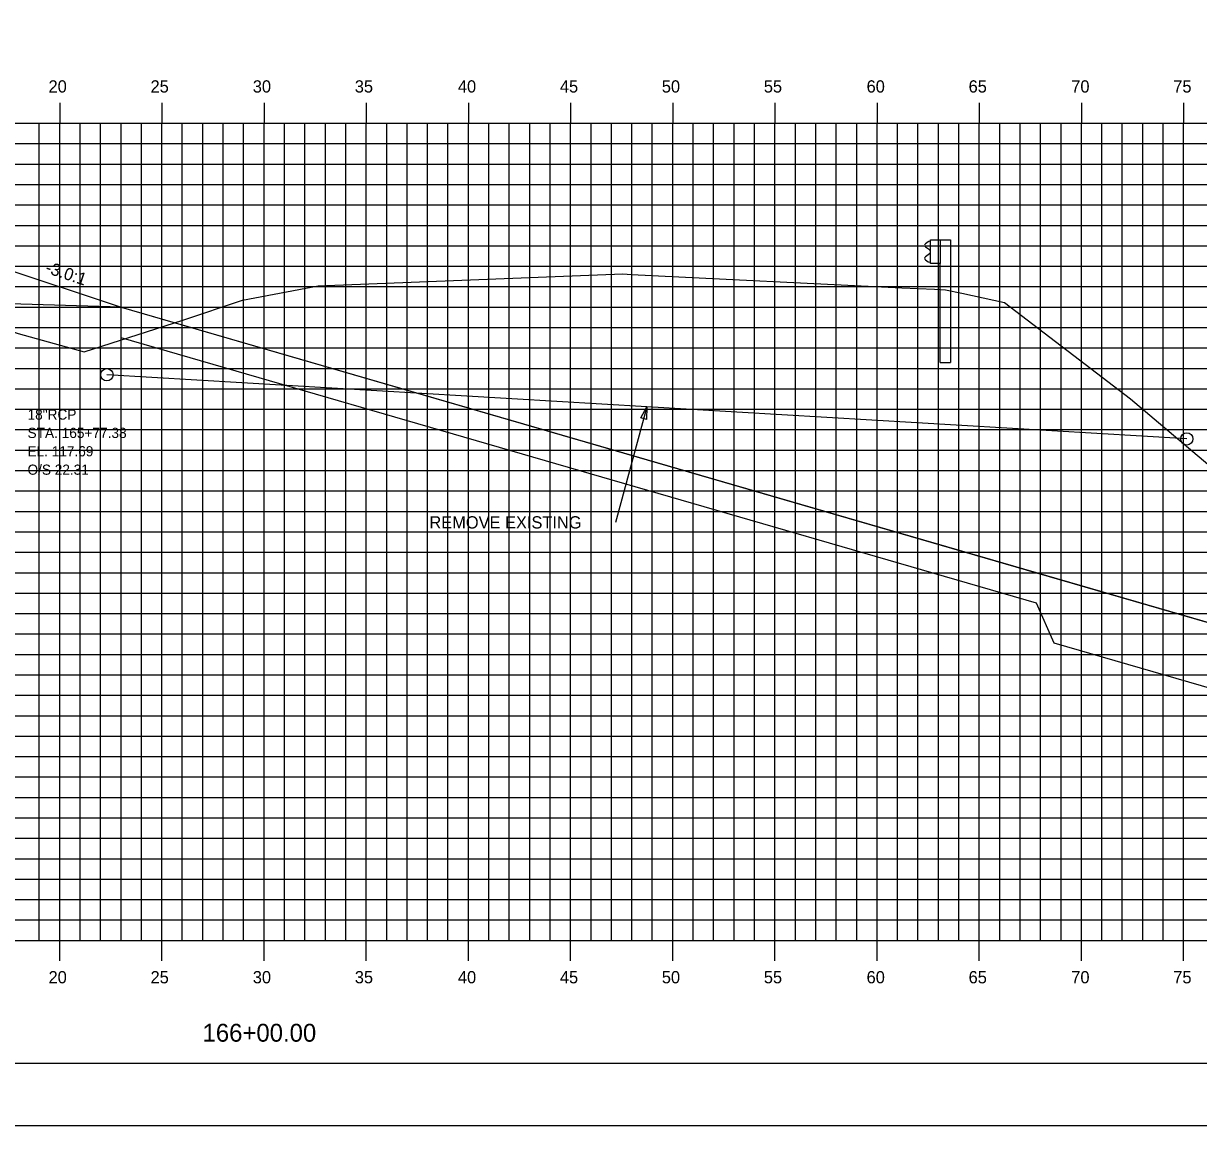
# Model space of a CAD drawing. Extents: x 850598 to 870284, y 366541 to 366651.
# Drawn here: x 854882.5 to 854940, y 366541.2 to 366595.1 of the extents above; entities that cross this region are included whole.
import ezdxf

# ---------------------------------------------------------------- set-up
doc = ezdxf.new("R2010")
doc.units = 0
for name, color, linetype in [('ANNOTATION', 7, 'Continuous'), ('BORDER', 7, 'Continuous'), ('D_Drainage_RipRap', 7, 'Continuous'), ('D_Roadway_Centerline', 7, 'Continuous'), ('D_Roadway_SlopeLines', 7, 'Continuous'), ('D_Roadway_SubGrade', 7, 'Continuous'), ('D_Text_Monospaced', 7, 'Continuous'), ('H_V ANNOTATION', 7, 'Continuous'), ('MAJOR', 7, 'Continuous'), ('MINOR', 7, 'Continuous'), ('PLOT BOUNDARY', 7, 'Continuous'), ('S_Drainage_Culvert_Top', 7, 'Continuous'), ('S_Drainage_Invert', 7, 'Continuous'), ('S_Guardrail_Beam', 7, 'Continuous'), ('S_Roadway_Centerline', 7, 'Continuous')]:
    doc.layers.add(name, color=color, linetype=linetype)

msp = doc.modelspace()

# ---------------------------------------------------------------- linework, layer by layer
at = {"layer": 'BORDER'}
msp.add_line((854819.271, 366544.225), (854979.271, 366544.225), dxfattribs=at)
at = {"layer": 'D_Drainage_RipRap'}
msp.add_lwpolyline([(854932.067, 366568.225), (854942.893, 366565.086), (854952.755, 366562.225), (854949.755, 366559.225), (854946.755, 366559.225), (854943.755, 366561.636), (854932.929, 366564.775), (854932.067, 366566.725), (854887.271, 366579.717), (854887.271, 366581.217)], close=True, dxfattribs=at)
at = {"layer": 'D_Roadway_Centerline'}
msp.add_lwpolyline([(854837.334, 366579.358), (854839.271, 366580.004), (854843.073, 366581.271), (854849.271, 366583.337), (854853.271, 366583.577), (854864.271, 366583.907), (854875.271, 366583.577), (854879.271, 366583.337), (854881.271, 366583.217), (854887.271, 366581.217), (854932.067, 366568.225), (854942.893, 366565.086), (854952.755, 366562.225), (854956.755, 366562.225)], dxfattribs=at)
at = {"layer": 'D_Roadway_SlopeLines'}
msp.add_lwpolyline([(854887.271, 366581.217), (854952.755, 366562.225), (854952.755, 366562.225)], dxfattribs=at)
at = {"layer": 'D_Roadway_SubGrade'}
msp.add_lwpolyline([(854875.271, 366583.077), (854876.271, 366583.017), (854876.271, 366583.267), (854881.271, 366582.967), (854881.271, 366583.217), (854887.271, 366581.217), (854875.271, 366581.577)], close=True, dxfattribs=at)
at = {"layer": 'H_V ANNOTATION'}
msp.add_line((854913.004, 366576.344), (854911.472, 366570.688), dxfattribs=at)
msp.add_lwpolyline([(854912.702, 366575.804), (854913.004, 366576.344), (854912.992, 366575.726)], close=True, dxfattribs=at)
at = {"layer": 'MAJOR'}
for p, q in [((854884.271, 366591.227), (854884.271, 366590.225)), ((854884.271, 366591.227), (854884.271, 366590.225)), ((854889.271, 366591.227), (854889.271, 366590.225)), ((854889.271, 366591.227), (854889.271, 366590.225)), ((854894.271, 366591.227), (854894.271, 366590.225)), ((854894.271, 366591.227), (854894.271, 366590.225)), ((854899.271, 366591.227), (854899.271, 366590.225)), ((854899.271, 366591.227), (854899.271, 366590.225)), ((854904.271, 366591.227), (854904.271, 366590.225)), ((854904.271, 366591.227), (854904.271, 366590.225)), ((854909.271, 366591.227), (854909.271, 366590.225)), ((854909.271, 366591.227), (854909.271, 366590.225)), ((854914.271, 366591.227), (854914.271, 366590.225)), ((854914.271, 366591.227), (854914.271, 366590.225)), ((854919.271, 366591.227), (854919.271, 366590.225)), ((854919.271, 366591.227), (854919.271, 366590.225)), ((854924.271, 366591.227), (854924.271, 366590.225)), ((854924.271, 366591.227), (854924.271, 366590.225)), ((854929.271, 366591.227), (854929.271, 366590.225)), ((854929.271, 366591.227), (854929.271, 366590.225)), ((854934.271, 366591.227), (854934.271, 366590.225)), ((854934.271, 366591.227), (854934.271, 366590.225)), ((854939.271, 366591.227), (854939.271, 366590.225)), ((854939.271, 366591.227), (854939.271, 366590.225)), ((854824.271, 366590.225), (854964.271, 366590.225)), ((854824.271, 366590.225), (854964.271, 366590.225)), ((854824.271, 366590.225), (854964.271, 366590.225)), ((854824.271, 366590.225), (854964.271, 366590.225)), ((854884.271, 366550.225), (854884.271, 366590.225)), ((854884.271, 366550.225), (854884.271, 366590.225)), ((854889.271, 366550.225), (854889.271, 366590.225)), ((854889.271, 366550.225), (854889.271, 366590.225)), ((854894.271, 366550.225), (854894.271, 366590.225)), ((854894.271, 366550.225), (854894.271, 366590.225)), ((854899.271, 366550.225), (854899.271, 366590.225)), ((854899.271, 366550.225), (854899.271, 366590.225)), ((854904.271, 366550.225), (854904.271, 366590.225)), ((854904.271, 366550.225), (854904.271, 366590.225)), ((854909.271, 366550.225), (854909.271, 366590.225)), ((854909.271, 366550.225), (854909.271, 366590.225)), ((854914.271, 366550.225), (854914.271, 366590.225)), ((854914.271, 366550.225), (854914.271, 366590.225)), ((854919.271, 366550.225), (854919.271, 366590.225)), ((854919.271, 366550.225), (854919.271, 366590.225)), ((854924.271, 366550.225), (854924.271, 366590.225)), ((854924.271, 366550.225), (854924.271, 366590.225)), ((854929.271, 366550.225), (854929.271, 366590.225)), ((854929.271, 366550.225), (854929.271, 366590.225)), ((854934.271, 366550.225), (854934.271, 366590.225)), ((854934.271, 366550.225), (854934.271, 366590.225)), ((854939.271, 366550.225), (854939.271, 366590.225)), ((854939.271, 366550.225), (854939.271, 366590.225)), ((854824.271, 366585.225), (854964.271, 366585.225)), ((854824.271, 366585.225), (854964.271, 366585.225)), ((854824.271, 366580.225), (854964.271, 366580.225)), ((854824.271, 366580.225), (854964.271, 366580.225)), ((854824.271, 366575.225), (854964.271, 366575.225)), ((854824.271, 366575.225), (854964.271, 366575.225)), ((854824.271, 366570.225), (854964.271, 366570.225)), ((854824.271, 366570.225), (854964.271, 366570.225)), ((854824.271, 366565.225), (854964.271, 366565.225)), ((854824.271, 366565.225), (854964.271, 366565.225)), ((854824.271, 366560.225), (854964.271, 366560.225)), ((854824.271, 366560.225), (854964.271, 366560.225)), ((854824.271, 366555.225), (854964.271, 366555.225)), ((854824.271, 366555.225), (854964.271, 366555.225)), ((854824.271, 366550.225), (854964.271, 366550.225)), ((854824.271, 366550.225), (854964.271, 366550.225)), ((854824.271, 366550.225), (854964.271, 366550.225)), ((854824.271, 366550.225), (854964.271, 366550.225)), ((854884.271, 366549.223), (854884.271, 366550.225)), ((854884.271, 366549.223), (854884.271, 366550.225)), ((854889.271, 366549.223), (854889.271, 366550.225)), ((854889.271, 366549.223), (854889.271, 366550.225)), ((854894.271, 366549.223), (854894.271, 366550.225)), ((854894.271, 366549.223), (854894.271, 366550.225)), ((854899.271, 366549.223), (854899.271, 366550.225)), ((854899.271, 366549.223), (854899.271, 366550.225)), ((854904.271, 366549.223), (854904.271, 366550.225)), ((854904.271, 366549.223), (854904.271, 366550.225)), ((854909.271, 366549.223), (854909.271, 366550.225)), ((854909.271, 366549.223), (854909.271, 366550.225)), ((854914.271, 366549.223), (854914.271, 366550.225)), ((854914.271, 366549.223), (854914.271, 366550.225)), ((854919.271, 366549.223), (854919.271, 366550.225)), ((854919.271, 366549.223), (854919.271, 366550.225)), ((854924.271, 366549.223), (854924.271, 366550.225)), ((854924.271, 366549.223), (854924.271, 366550.225)), ((854929.271, 366549.223), (854929.271, 366550.225)), ((854929.271, 366549.223), (854929.271, 366550.225)), ((854934.271, 366549.223), (854934.271, 366550.225)), ((854934.271, 366549.223), (854934.271, 366550.225)), ((854939.271, 366549.223), (854939.271, 366550.225)), ((854939.271, 366549.223), (854939.271, 366550.225))]:
    msp.add_line(p, q, dxfattribs=at)
at = {"layer": 'MINOR'}
for p, q in [((854883.271, 366550.225), (854883.271, 366590.225)), ((854883.271, 366550.225), (854883.271, 366590.225)), ((854885.271, 366550.225), (854885.271, 366590.225)), ((854885.271, 366550.225), (854885.271, 366590.225)), ((854886.271, 366550.225), (854886.271, 366590.225)), ((854886.271, 366550.225), (854886.271, 366590.225)), ((854887.271, 366550.225), (854887.271, 366590.225)), ((854887.271, 366550.225), (854887.271, 366590.225)), ((854888.271, 366550.225), (854888.271, 366590.225)), ((854888.271, 366550.225), (854888.271, 366590.225)), ((854890.271, 366550.225), (854890.271, 366590.225)), ((854890.271, 366550.225), (854890.271, 366590.225)), ((854891.271, 366550.225), (854891.271, 366590.225)), ((854891.271, 366550.225), (854891.271, 366590.225)), ((854892.271, 366550.225), (854892.271, 366590.225)), ((854892.271, 366550.225), (854892.271, 366590.225)), ((854893.271, 366550.225), (854893.271, 366590.225)), ((854893.271, 366550.225), (854893.271, 366590.225)), ((854895.271, 366550.225), (854895.271, 366590.225)), ((854895.271, 366550.225), (854895.271, 366590.225)), ((854896.271, 366550.225), (854896.271, 366590.225)), ((854896.271, 366550.225), (854896.271, 366590.225)), ((854897.271, 366550.225), (854897.271, 366590.225)), ((854897.271, 366550.225), (854897.271, 366590.225)), ((854898.271, 366550.225), (854898.271, 366590.225)), ((854898.271, 366550.225), (854898.271, 366590.225)), ((854900.271, 366550.225), (854900.271, 366590.225)), ((854900.271, 366550.225), (854900.271, 366590.225)), ((854901.271, 366550.225), (854901.271, 366590.225)), ((854901.271, 366550.225), (854901.271, 366590.225)), ((854902.271, 366550.225), (854902.271, 366590.225)), ((854902.271, 366550.225), (854902.271, 366590.225)), ((854903.271, 366550.225), (854903.271, 366590.225)), ((854903.271, 366550.225), (854903.271, 366590.225)), ((854905.271, 366550.225), (854905.271, 366590.225)), ((854905.271, 366550.225), (854905.271, 366590.225)), ((854906.271, 366550.225), (854906.271, 366590.225)), ((854906.271, 366550.225), (854906.271, 366590.225)), ((854907.271, 366550.225), (854907.271, 366590.225)), ((854907.271, 366550.225), (854907.271, 366590.225)), ((854908.271, 366550.225), (854908.271, 366590.225)), ((854908.271, 366550.225), (854908.271, 366590.225)), ((854910.271, 366550.225), (854910.271, 366590.225)), ((854910.271, 366550.225), (854910.271, 366590.225)), ((854911.271, 366550.225), (854911.271, 366590.225)), ((854911.271, 366550.225), (854911.271, 366590.225)), ((854912.271, 366550.225), (854912.271, 366590.225)), ((854912.271, 366550.225), (854912.271, 366590.225)), ((854913.271, 366550.225), (854913.271, 366590.225)), ((854913.271, 366550.225), (854913.271, 366590.225)), ((854915.271, 366550.225), (854915.271, 366590.225)), ((854915.271, 366550.225), (854915.271, 366590.225)), ((854916.271, 366550.225), (854916.271, 366590.225)), ((854916.271, 366550.225), (854916.271, 366590.225)), ((854917.271, 366550.225), (854917.271, 366590.225)), ((854917.271, 366550.225), (854917.271, 366590.225)), ((854918.271, 366550.225), (854918.271, 366590.225)), ((854918.271, 366550.225), (854918.271, 366590.225)), ((854920.271, 366550.225), (854920.271, 366590.225)), ((854920.271, 366550.225), (854920.271, 366590.225)), ((854921.271, 366550.225), (854921.271, 366590.225)), ((854921.271, 366550.225), (854921.271, 366590.225)), ((854922.271, 366550.225), (854922.271, 366590.225)), ((854922.271, 366550.225), (854922.271, 366590.225)), ((854923.271, 366550.225), (854923.271, 366590.225)), ((854923.271, 366550.225), (854923.271, 366590.225)), ((854925.271, 366550.225), (854925.271, 366590.225)), ((854925.271, 366550.225), (854925.271, 366590.225)), ((854926.271, 366550.225), (854926.271, 366590.225)), ((854926.271, 366550.225), (854926.271, 366590.225)), ((854927.271, 366550.225), (854927.271, 366590.225)), ((854927.271, 366550.225), (854927.271, 366590.225)), ((854928.271, 366550.225), (854928.271, 366590.225)), ((854928.271, 366550.225), (854928.271, 366590.225)), ((854930.271, 366550.225), (854930.271, 366590.225)), ((854930.271, 366550.225), (854930.271, 366590.225)), ((854931.271, 366550.225), (854931.271, 366590.225)), ((854931.271, 366550.225), (854931.271, 366590.225)), ((854932.271, 366550.225), (854932.271, 366590.225)), ((854932.271, 366550.225), (854932.271, 366590.225)), ((854933.271, 366550.225), (854933.271, 366590.225)), ((854933.271, 366550.225), (854933.271, 366590.225)), ((854935.271, 366550.225), (854935.271, 366590.225)), ((854935.271, 366550.225), (854935.271, 366590.225)), ((854936.271, 366550.225), (854936.271, 366590.225)), ((854936.271, 366550.225), (854936.271, 366590.225)), ((854937.271, 366550.225), (854937.271, 366590.225)), ((854937.271, 366550.225), (854937.271, 366590.225)), ((854938.271, 366550.225), (854938.271, 366590.225)), ((854938.271, 366550.225), (854938.271, 366590.225)), ((854824.271, 366589.225), (854964.271, 366589.225)), ((854824.271, 366589.225), (854964.271, 366589.225)), ((854824.271, 366588.225), (854964.271, 366588.225)), ((854824.271, 366588.225), (854964.271, 366588.225)), ((854824.271, 366587.225), (854964.271, 366587.225)), ((854824.271, 366587.225), (854964.271, 366587.225)), ((854824.271, 366586.225), (854964.271, 366586.225)), ((854824.271, 366586.225), (854964.271, 366586.225)), ((854824.271, 366584.225), (854964.271, 366584.225)), ((854824.271, 366584.225), (854964.271, 366584.225)), ((854824.271, 366583.225), (854964.271, 366583.225)), ((854824.271, 366583.225), (854964.271, 366583.225)), ((854824.271, 366582.225), (854964.271, 366582.225)), ((854824.271, 366582.225), (854964.271, 366582.225)), ((854824.271, 366581.225), (854964.271, 366581.225)), ((854824.271, 366581.225), (854964.271, 366581.225)), ((854824.271, 366579.225), (854964.271, 366579.225)), ((854824.271, 366579.225), (854964.271, 366579.225)), ((854824.271, 366578.225), (854964.271, 366578.225)), ((854824.271, 366578.225), (854964.271, 366578.225)), ((854824.271, 366577.225), (854964.271, 366577.225)), ((854824.271, 366577.225), (854964.271, 366577.225)), ((854824.271, 366576.225), (854964.271, 366576.225)), ((854824.271, 366576.225), (854964.271, 366576.225)), ((854824.271, 366574.225), (854964.271, 366574.225)), ((854824.271, 366574.225), (854964.271, 366574.225)), ((854824.271, 366573.225), (854964.271, 366573.225)), ((854824.271, 366573.225), (854964.271, 366573.225)), ((854824.271, 366572.225), (854964.271, 366572.225)), ((854824.271, 366572.225), (854964.271, 366572.225)), ((854824.271, 366571.225), (854964.271, 366571.225)), ((854824.271, 366571.225), (854964.271, 366571.225)), ((854824.271, 366569.225), (854964.271, 366569.225)), ((854824.271, 366569.225), (854964.271, 366569.225)), ((854824.271, 366568.225), (854964.271, 366568.225)), ((854824.271, 366568.225), (854964.271, 366568.225)), ((854824.271, 366567.225), (854964.271, 366567.225)), ((854824.271, 366567.225), (854964.271, 366567.225)), ((854824.271, 366566.225), (854964.271, 366566.225)), ((854824.271, 366566.225), (854964.271, 366566.225)), ((854824.271, 366564.225), (854964.271, 366564.225)), ((854824.271, 366564.225), (854964.271, 366564.225)), ((854824.271, 366563.225), (854964.271, 366563.225)), ((854824.271, 366563.225), (854964.271, 366563.225)), ((854824.271, 366562.225), (854964.271, 366562.225)), ((854824.271, 366562.225), (854964.271, 366562.225)), ((854824.271, 366561.225), (854964.271, 366561.225)), ((854824.271, 366561.225), (854964.271, 366561.225)), ((854824.271, 366559.225), (854964.271, 366559.225)), ((854824.271, 366559.225), (854964.271, 366559.225)), ((854824.271, 366558.225), (854964.271, 366558.225)), ((854824.271, 366558.225), (854964.271, 366558.225)), ((854824.271, 366557.225), (854964.271, 366557.225)), ((854824.271, 366557.225), (854964.271, 366557.225)), ((854824.271, 366556.225), (854964.271, 366556.225)), ((854824.271, 366556.225), (854964.271, 366556.225)), ((854824.271, 366554.225), (854964.271, 366554.225)), ((854824.271, 366554.225), (854964.271, 366554.225)), ((854824.271, 366553.225), (854964.271, 366553.225)), ((854824.271, 366553.225), (854964.271, 366553.225)), ((854824.271, 366552.225), (854964.271, 366552.225)), ((854824.271, 366552.225), (854964.271, 366552.225)), ((854824.271, 366551.225), (854964.271, 366551.225)), ((854824.271, 366551.225), (854964.271, 366551.225))]:
    msp.add_line(p, q, dxfattribs=at)
at = {"layer": 'PLOT BOUNDARY'}
msp.add_lwpolyline([(854811.178, 366541.166), (854981.178, 366541.166), (854981.178, 366651.166), (854811.178, 366651.166)], close=True, dxfattribs=at)
at = {"layer": 'S_Drainage_Culvert_Top'}
msp.add_line((854939.426, 366574.773), (854886.582, 366577.915), dxfattribs=at)
at = {"layer": 'S_Drainage_Invert'}
for centre in [(854886.582, 366577.915), (854939.426, 366574.773)]:
    msp.add_circle(centre, 0.3, dxfattribs=at)
at = {"layer": 'S_Guardrail_Beam'}
for p, q in [((854926.777, 366584.422), (854926.634, 366584.322)), ((854926.876, 366584.443), (854926.794, 366584.429)), ((854926.876, 366584.516), (854927.365, 366584.516)), ((854926.876, 366583.35), (854926.876, 366584.516)), ((854927.365, 366584.516), (854927.857, 366584.516)), ((854927.365, 366584.516), (854927.365, 366583.35)), ((854927.857, 366584.516), (854927.857, 366578.516)), ((854926.634, 366584.179), (854926.829, 366584.043)), ((854926.829, 366583.823), (854926.634, 366583.687)), ((854926.863, 366583.978), (854926.863, 366583.887)), ((854926.634, 366583.544), (854926.777, 366583.444)), ((854926.794, 366583.437), (854926.876, 366583.423)), ((854927.365, 366583.35), (854926.876, 366583.35)), ((854927.365, 366578.516), (854927.365, 366583.35)), ((854927.365, 366578.516), (854927.857, 366578.516))]:
    msp.add_line(p, q, dxfattribs=at)
for centre, major_axis, start_param, end_param in [((854926.801, 366584.388), (-0.0417, 0), 4.886922, 5.323254), ((854926.684, 366584.251), (-0.0877, 0), 5.323254, 7.243116), ((854926.784, 366583.978), (0.0789, 0), 0, 0.959931), ((854926.784, 366583.887), (0.0789, 0), 5.323254, 6.283185), ((854926.684, 366583.615), (-0.0877, 0), 5.323254, 7.243116), ((854926.801, 366583.478), (-0.0417, 0), 0.959931, 1.396263)]:
    msp.add_ellipse(centre, major_axis=major_axis, ratio=0.995501, start_param=start_param, end_param=end_param, dxfattribs=at)
at = {"layer": 'S_Roadway_Centerline'}
msp.add_lwpolyline([(854824.271, 366579.284), (854833.014, 366579.295), (854861.265, 366579.707), (854878.654, 366580.49), (854880.704, 366580.458), (854882.235, 366579.937), (854885.468, 366579.031), (854890.297, 366580.579), (854893.209, 366581.559), (854896.915, 366582.257), (854896.997, 366582.271), (854897.328, 366582.283), (854911.834, 366582.854), (854912.255, 366582.824), (854925.478, 366582.164), (854927.085, 366582.101), (854927.612, 366582.064), (854928.415, 366581.906), (854930.499, 366581.443), (854936.672, 366576.728), (854951.077, 366564.561), (854958.596, 366561.468), (854964.271, 366558.969)], dxfattribs=at)

# ---------------------------------------------------------------- texts
at = {"layer": 'ANNOTATION'}
msp.add_text('-3.0:1', height=0.6, rotation=341.56507, dxfattribs=at).set_placement((854883.525, 366582.92))
at = {"layer": 'D_Text_Monospaced'}
for s, height, p in [('18"RCP  ', 0.5, (854882.696, 366575.716)), ('STA. 165+77.38', 0.49998, (854882.696, 366574.816)), ('EL. 117.69', 0.498, (854882.697, 366573.918)), ('O/S 22.31', 0.498, (854882.697, 366573.018))]:
    msp.add_text(s, height=height, dxfattribs=at).set_placement(p)
at = {"layer": 'H_V ANNOTATION'}
for s, height, p in [('20', 0.6, (854883.725, 366591.725)), ('25', 0.6, (854888.717, 366591.725)), ('30', 0.6, (854893.72, 366591.725)), ('35', 0.6, (854898.712, 366591.725)), ('40', 0.6, (854903.757, 366591.725)), ('45', 0.6, (854908.749, 366591.725)), ('50', 0.6, (854913.736, 366591.725)), ('55', 0.6, (854918.728, 366591.725)), ('60', 0.6, (854923.757, 366591.725)), ('65', 0.6, (854928.749, 366591.725)), ('70', 0.6, (854933.773, 366591.725)), ('75', 0.6, (854938.765, 366591.725)), ('REMOVE EXISTING', 0.6, (854902.363, 366570.388)), ('20', 0.6, (854883.725, 366548.125)), ('25', 0.6, (854888.717, 366548.125)), ('30', 0.6, (854893.72, 366548.125)), ('35', 0.6, (854898.712, 366548.125)), ('40', 0.6, (854903.757, 366548.125)), ('45', 0.6, (854908.749, 366548.125)), ('50', 0.6, (854913.736, 366548.125)), ('55', 0.6, (854918.728, 366548.125)), ('60', 0.6, (854923.757, 366548.125)), ('65', 0.6, (854928.749, 366548.125)), ('70', 0.6, (854933.773, 366548.125)), ('75', 0.6, (854938.765, 366548.125)), ('166+00.00', 0.875, (854891.26, 366545.268))]:
    msp.add_text(s, height=height, dxfattribs=at).set_placement(p)
at = {"layer": 'S_Roadway_Centerline'}
for s, p in [('C', (854911.829, 366582.854)), ('L', (854911.834, 366582.846))]:
    msp.add_text(s, height=0.0146, dxfattribs=at).set_placement(p)

doc.saveas('drawing.dxf')
